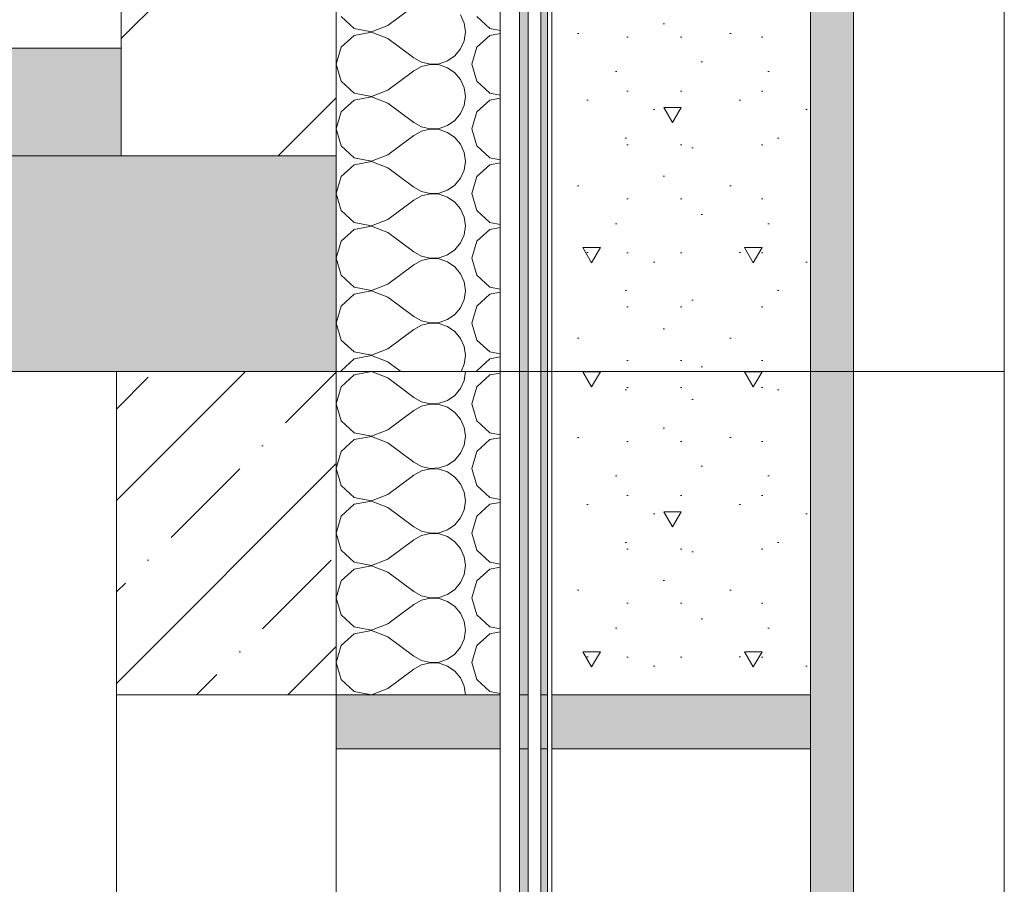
# Model space of a CAD drawing. Header units: millimetres. Extents: x -7244646 to -5701154, y 5723682 to 6071635.
# Tile 322 of 656: x -6357466 to -6356553, y 5752534 to 5753336. Entities that reach past the tile are written whole.
import ezdxf

# ---------------------------------------------------------------- set-up
doc = ezdxf.new("R2010")
doc.units = ezdxf.units.MM
doc.header["$MEASUREMENT"] = 0
doc.set_wipeout_variables(frame=1)
doc.linetypes.add('Wipeout_Contour', pattern=[1000, 0, -1000])
for name, color, linetype, lineweight in [('0_Ном._пера__1', 7, 'Continuous', 0), ('0_Ном._пера__120', 7, 'Continuous', 0), ('0_Ном._пера__141', 7, 'Continuous', 5), ('0_Ном._пера__2', 8, 'Continuous', 15), ('0_Ном._пера__21', 7, 'Continuous', 5)]:
    doc.layers.add(name, color=color, linetype=linetype, lineweight=lineweight)
doc.layers.add('0_Ном._пера__166', color=7, linetype='Continuous', lineweight=5, true_color=0x97cbff)
pattern_1 = [(45, (-7387333.12, 5739809.18), (-84.852814, 84.852814), []), (45, (-7387375.54, 5739851.61), (-84.852814, 84.852814), [90, -30, 0, -30])]

# ---------------------------------------------------------------- blocks, each defined once
blk = doc.blocks.new('*X218', base_point=(-7387333.12, 5739809.18))
at = {"layer": '0_Ном._пера__1', "color": 7, "linetype": 'Continuous', "lineweight": 0}
for p, q in [((-6357156.17, 5753006.01), (-6357168.27, 5752994.95)), ((-6357140.06, 5753009.06), (-6357156.17, 5753006.01)), ((-6357124.75, 5753003.18), (-6357140.06, 5753009.06)), ((-6357124.75, 5753003.18), (-6357100.75, 5752985.18)), ((-6357053.89, 5753000.98), (-6357052.75, 5753009.18)), ((-6357030.17, 5753006.01), (-6357042.27, 5752994.95)), ((-6357020.66, 5753007.81), (-6357030.17, 5753006.01)), ((-6357168.27, 5752994.95), (-6357172.75, 5752979.18)), ((-6357062.51, 5752987.03), (-6357057.23, 5752993.41)), ((-6357057.23, 5752993.41), (-6357053.89, 5753000.98)), ((-6357042.27, 5752994.95), (-6357046.75, 5752979.18)), ((-6357100.75, 5752985.18), (-6357093.51, 5752981.17)), ((-6357069.34, 5752982.35), (-6357062.51, 5752987.03)), ((-6357172.75, 5752979.18), (-6357168.27, 5752963.41)), ((-6357093.51, 5752977.19), (-6357100.75, 5752973.18)), ((-6357093.51, 5752981.17), (-6357085.45, 5752979.3)), ((-6357085.45, 5752979.06), (-6357093.51, 5752977.19)), ((-6357085.45, 5752979.3), (-6357077.18, 5752979.7)), ((-6357077.18, 5752978.66), (-6357085.45, 5752979.06)), ((-6357077.18, 5752979.7), (-6357069.34, 5752982.35)), ((-6357069.34, 5752976.01), (-6357077.18, 5752978.66)), ((-6357062.51, 5752971.33), (-6357069.34, 5752976.01)), ((-6357046.75, 5752979.18), (-6357042.27, 5752963.41)), ((-6357124.75, 5752955.18), (-6357100.75, 5752973.18)), ((-6357057.23, 5752964.95), (-6357062.51, 5752971.33)), ((-6357168.27, 5752963.41), (-6357156.17, 5752952.35)), ((-6357053.89, 5752957.38), (-6357057.23, 5752964.95)), ((-6357052.75, 5752949.18), (-6357053.89, 5752957.38)), ((-6357042.27, 5752963.41), (-6357030.17, 5752952.35)), ((-6357156.17, 5752952.35), (-6357140.06, 5752949.3)), ((-6357140.06, 5752949.06), (-6357156.17, 5752946.01)), ((-6357140.06, 5752949.3), (-6357124.75, 5752955.18)), ((-6357124.75, 5752943.18), (-6357140.06, 5752949.06)), ((-6357053.89, 5752940.98), (-6357052.75, 5752949.18)), ((-6357030.17, 5752952.35), (-6357020.66, 5752950.55)), ((-6357020.66, 5752947.81), (-6357030.17, 5752946.01)), ((-6357156.17, 5752946.01), (-6357168.27, 5752934.95)), ((-6357124.75, 5752943.18), (-6357100.75, 5752925.18)), ((-6357057.23, 5752933.41), (-6357053.89, 5752940.98)), ((-6357030.17, 5752946.01), (-6357042.27, 5752934.95)), ((-6357168.27, 5752934.95), (-6357172.75, 5752919.18)), ((-6357062.51, 5752927.03), (-6357057.23, 5752933.41)), ((-6357042.27, 5752934.95), (-6357046.75, 5752919.18)), ((-6357100.75, 5752925.18), (-6357093.51, 5752921.17)), ((-6357093.51, 5752921.17), (-6357085.45, 5752919.3)), ((-6357085.45, 5752919.3), (-6357077.18, 5752919.7)), ((-6357077.18, 5752919.7), (-6357069.34, 5752922.35)), ((-6357069.34, 5752922.35), (-6357062.51, 5752927.03)), ((-6357172.75, 5752919.18), (-6357168.27, 5752903.41)), ((-6357124.75, 5752895.18), (-6357100.75, 5752913.18)), ((-6357093.51, 5752917.19), (-6357100.75, 5752913.18)), ((-6357085.45, 5752919.06), (-6357093.51, 5752917.19)), ((-6357077.18, 5752918.66), (-6357085.45, 5752919.06)), ((-6357069.34, 5752916.01), (-6357077.18, 5752918.66)), ((-6357062.51, 5752911.33), (-6357069.34, 5752916.01)), ((-6357057.23, 5752904.95), (-6357062.51, 5752911.33)), ((-6357046.75, 5752919.18), (-6357042.27, 5752903.41)), ((-6357168.27, 5752903.41), (-6357156.17, 5752892.35)), ((-6357053.89, 5752897.38), (-6357057.23, 5752904.95)), ((-6357042.27, 5752903.41), (-6357030.17, 5752892.35)), ((-6357156.17, 5752892.35), (-6357140.06, 5752889.3)), ((-6357140.06, 5752889.3), (-6357124.75, 5752895.18)), ((-6357052.75, 5752889.18), (-6357053.89, 5752897.38)), ((-6357030.17, 5752892.35), (-6357020.66, 5752890.55)), ((-6357156.17, 5752886.01), (-6357168.27, 5752874.95)), ((-6357140.06, 5752889.06), (-6357156.17, 5752886.01)), ((-6357124.75, 5752883.18), (-6357140.06, 5752889.06)), ((-6357124.75, 5752883.18), (-6357100.75, 5752865.18)), ((-6357053.89, 5752880.98), (-6357052.75, 5752889.18)), ((-6357030.17, 5752886.01), (-6357042.27, 5752874.95)), ((-6357020.66, 5752887.81), (-6357030.17, 5752886.01)), ((-6357168.27, 5752874.95), (-6357172.75, 5752859.18)), ((-6357057.23, 5752873.41), (-6357053.89, 5752880.98)), ((-6357042.27, 5752874.95), (-6357046.75, 5752859.18)), ((-6357100.75, 5752865.18), (-6357093.51, 5752861.17)), ((-6357069.34, 5752862.35), (-6357062.51, 5752867.03)), ((-6357062.51, 5752867.03), (-6357057.23, 5752873.41)), ((-6357172.75, 5752859.18), (-6357168.27, 5752843.41)), ((-6357093.51, 5752857.19), (-6357100.75, 5752853.18)), ((-6357093.51, 5752861.17), (-6357085.45, 5752859.3)), ((-6357085.45, 5752859.06), (-6357093.51, 5752857.19)), ((-6357085.45, 5752859.3), (-6357077.18, 5752859.7)), ((-6357077.18, 5752858.66), (-6357085.45, 5752859.06)), ((-6357077.18, 5752859.7), (-6357069.34, 5752862.35)), ((-6357069.34, 5752856.01), (-6357077.18, 5752858.66)), ((-6357062.51, 5752851.33), (-6357069.34, 5752856.01)), ((-6357046.75, 5752859.18), (-6357042.27, 5752843.41)), ((-6357124.75, 5752835.18), (-6357100.75, 5752853.18)), ((-6357057.23, 5752844.95), (-6357062.51, 5752851.33)), ((-6357168.27, 5752843.41), (-6357156.17, 5752832.35)), ((-6357053.89, 5752837.38), (-6357057.23, 5752844.95)), ((-6357052.75, 5752829.18), (-6357053.89, 5752837.38)), ((-6357042.27, 5752843.41), (-6357030.17, 5752832.35)), ((-6357156.17, 5752832.35), (-6357140.06, 5752829.3)), ((-6357140.06, 5752829.06), (-6357156.17, 5752826.01)), ((-6357140.06, 5752829.3), (-6357124.75, 5752835.18)), ((-6357124.75, 5752823.18), (-6357140.06, 5752829.06)), ((-6357053.89, 5752820.98), (-6357052.75, 5752829.18)), ((-6357030.17, 5752832.35), (-6357020.66, 5752830.55)), ((-6357156.17, 5752826.01), (-6357168.27, 5752814.95)), ((-6357124.75, 5752823.18), (-6357100.75, 5752805.18)), ((-6357057.23, 5752813.41), (-6357053.89, 5752820.98)), ((-6357030.17, 5752826.01), (-6357042.27, 5752814.95)), ((-6357020.66, 5752827.81), (-6357030.17, 5752826.01)), ((-6357168.27, 5752814.95), (-6357172.75, 5752799.18)), ((-6357062.51, 5752807.03), (-6357057.23, 5752813.41)), ((-6357042.27, 5752814.95), (-6357046.75, 5752799.18)), ((-6357100.75, 5752805.18), (-6357093.51, 5752801.17)), ((-6357093.51, 5752801.17), (-6357085.45, 5752799.3)), ((-6357077.18, 5752799.7), (-6357069.34, 5752802.35)), ((-6357069.34, 5752802.35), (-6357062.51, 5752807.03)), ((-6357172.75, 5752799.18), (-6357168.27, 5752783.41)), ((-6357124.75, 5752775.18), (-6357100.75, 5752793.18)), ((-6357093.51, 5752797.19), (-6357100.75, 5752793.18)), ((-6357085.45, 5752799.06), (-6357093.51, 5752797.19)), ((-6357085.45, 5752799.3), (-6357077.18, 5752799.7)), ((-6357077.18, 5752798.66), (-6357085.45, 5752799.06)), ((-6357069.34, 5752796.01), (-6357077.18, 5752798.66)), ((-6357062.51, 5752791.33), (-6357069.34, 5752796.01)), ((-6357046.75, 5752799.18), (-6357042.27, 5752783.41)), ((-6357168.27, 5752783.41), (-6357156.17, 5752772.35)), ((-6357057.23, 5752784.95), (-6357062.51, 5752791.33)), ((-6357053.89, 5752777.38), (-6357057.23, 5752784.95)), ((-6357042.27, 5752783.41), (-6357030.17, 5752772.35)), ((-6357140.06, 5752769.3), (-6357124.75, 5752775.18)), ((-6357052.75, 5752769.18), (-6357053.89, 5752777.38)), ((-6357156.17, 5752766.01), (-6357168.27, 5752754.95)), ((-6357156.17, 5752772.35), (-6357140.06, 5752769.3)), ((-6357140.06, 5752769.06), (-6357156.17, 5752766.01)), ((-6357124.75, 5752763.18), (-6357140.06, 5752769.06)), ((-6357053.89, 5752760.98), (-6357052.75, 5752769.18)), ((-6357030.17, 5752766.01), (-6357042.27, 5752754.95)), ((-6357030.17, 5752772.35), (-6357020.66, 5752770.55)), ((-6357020.66, 5752767.81), (-6357030.17, 5752766.01)), ((-6357124.75, 5752763.18), (-6357100.75, 5752745.18)), ((-6357057.23, 5752753.41), (-6357053.89, 5752760.98)), ((-6357168.27, 5752754.95), (-6357172.75, 5752739.18)), ((-6357069.34, 5752742.35), (-6357062.51, 5752747.03)), ((-6357062.51, 5752747.03), (-6357057.23, 5752753.41)), ((-6357042.27, 5752754.95), (-6357046.75, 5752739.18)), ((-6357172.75, 5752739.18), (-6357168.27, 5752723.41)), ((-6357100.75, 5752745.18), (-6357093.51, 5752741.17)), ((-6357093.51, 5752737.19), (-6357100.75, 5752733.18)), ((-6357093.51, 5752741.17), (-6357085.45, 5752739.3)), ((-6357085.45, 5752739.06), (-6357093.51, 5752737.19)), ((-6357085.45, 5752739.3), (-6357077.18, 5752739.7)), ((-6357077.18, 5752738.66), (-6357085.45, 5752739.06)), ((-6357077.18, 5752739.7), (-6357069.34, 5752742.35)), ((-6357069.34, 5752736.01), (-6357077.18, 5752738.66)), ((-6357046.75, 5752739.18), (-6357042.27, 5752723.41)), ((-6357124.75, 5752715.18), (-6357100.75, 5752733.18)), ((-6357062.51, 5752731.33), (-6357069.34, 5752736.01)), ((-6357057.23, 5752724.95), (-6357062.51, 5752731.33)), ((-6357168.27, 5752723.41), (-6357156.17, 5752712.35)), ((-6357053.89, 5752717.38), (-6357057.23, 5752724.95)), ((-6357042.27, 5752723.41), (-6357030.17, 5752712.35)), ((-6357156.17, 5752712.35), (-6357140.06, 5752709.3)), ((-6357140.06, 5752709.3), (-6357124.75, 5752715.18)), ((-6357052.75, 5752709.18), (-6357053.89, 5752717.38)), ((-6357030.17, 5752712.35), (-6357020.66, 5752710.55))]:
    blk.add_line(p, q, dxfattribs=at)
blk = doc.blocks.new('Штриховка_37_3', base_point=(-7387333.12, 5739809.18))
at = {"color": 254, "linetype": 'Wipeout_Contour', "lineweight": 0, "ltscale": 34294738.32020616}
blk.add_wipeout([(-6357172.75, 5753009.18), (-6357172.75, 5752709.18), (-6357020.66, 5752709.18), (-6357020.66, 5753009.18)], dxfattribs=at)
at = {"layer": '0_Ном._пера__1', "color": 7, "linetype": 'Continuous', "lineweight": 0, "flags": 128}
blk.add_lwpolyline([(-6357172.75, 5753009.18), (-6357172.75, 5752709.18), (-6357020.66, 5752709.18), (-6357020.66, 5753009.18)], close=True, dxfattribs=at)
at = {"layer": '0_Ном._пера__1', "color": 7, "linetype": 'Continuous', "lineweight": 0}
blk.add_blockref('*X218', (-7387333.12, 5739809.18), dxfattribs=at)
blk = doc.blocks.new('*X228', base_point=(-7387333.12, 5739809.18))
at = {"layer": '0_Ном._пера__1', "color": 7, "linetype": 'Continuous', "lineweight": 0}
for p, q in [((-6357124.75, 5753330.18), (-6357100.75, 5753348.18)), ((-6357053.89, 5753332.38), (-6357057.23, 5753339.95)), ((-6357168.27, 5753338.41), (-6357156.17, 5753327.35)), ((-6357052.75, 5753324.18), (-6357053.89, 5753332.38)), ((-6357042.27, 5753338.41), (-6357030.17, 5753327.35)), ((-6357156.17, 5753327.35), (-6357140.06, 5753324.3)), ((-6357140.06, 5753324.06), (-6357156.17, 5753321.01)), ((-6357140.06, 5753324.3), (-6357124.75, 5753330.18)), ((-6357124.75, 5753318.18), (-6357140.06, 5753324.06)), ((-6357053.89, 5753315.98), (-6357052.75, 5753324.18)), ((-6357030.17, 5753327.35), (-6357020.66, 5753325.55)), ((-6357020.66, 5753322.81), (-6357030.17, 5753321.01)), ((-6357156.17, 5753321.01), (-6357168.27, 5753309.95)), ((-6357124.75, 5753318.18), (-6357100.75, 5753300.18)), ((-6357057.23, 5753308.41), (-6357053.89, 5753315.98)), ((-6357030.17, 5753321.01), (-6357042.27, 5753309.95)), ((-6357168.27, 5753309.95), (-6357172.75, 5753294.18)), ((-6357062.51, 5753302.03), (-6357057.23, 5753308.41)), ((-6357042.27, 5753309.95), (-6357046.75, 5753294.18)), ((-6357100.75, 5753300.18), (-6357093.51, 5753296.17)), ((-6357093.51, 5753296.17), (-6357085.45, 5753294.3)), ((-6357085.45, 5753294.3), (-6357077.18, 5753294.7)), ((-6357077.18, 5753294.7), (-6357069.34, 5753297.35)), ((-6357069.34, 5753297.35), (-6357062.51, 5753302.03)), ((-6357172.75, 5753294.18), (-6357168.27, 5753278.41)), ((-6357124.75, 5753270.18), (-6357100.75, 5753288.18)), ((-6357093.51, 5753292.19), (-6357100.75, 5753288.18)), ((-6357085.45, 5753294.06), (-6357093.51, 5753292.19)), ((-6357077.18, 5753293.66), (-6357085.45, 5753294.06)), ((-6357069.34, 5753291.01), (-6357077.18, 5753293.66)), ((-6357062.51, 5753286.33), (-6357069.34, 5753291.01)), ((-6357057.23, 5753279.95), (-6357062.51, 5753286.33)), ((-6357046.75, 5753294.18), (-6357042.27, 5753278.41)), ((-6357168.27, 5753278.41), (-6357156.17, 5753267.35)), ((-6357053.89, 5753272.38), (-6357057.23, 5753279.95)), ((-6357042.27, 5753278.41), (-6357030.17, 5753267.35)), ((-6357156.17, 5753267.35), (-6357140.06, 5753264.3)), ((-6357140.06, 5753264.3), (-6357124.75, 5753270.18)), ((-6357052.75, 5753264.18), (-6357053.89, 5753272.38)), ((-6357030.17, 5753267.35), (-6357020.66, 5753265.55)), ((-6357156.17, 5753261.01), (-6357168.27, 5753249.95)), ((-6357140.06, 5753264.06), (-6357156.17, 5753261.01)), ((-6357124.75, 5753258.18), (-6357140.06, 5753264.06)), ((-6357124.75, 5753258.18), (-6357100.75, 5753240.18)), ((-6357053.89, 5753255.98), (-6357052.75, 5753264.18)), ((-6357030.17, 5753261.01), (-6357042.27, 5753249.95)), ((-6357020.66, 5753262.81), (-6357030.17, 5753261.01)), ((-6357168.27, 5753249.95), (-6357172.75, 5753234.18)), ((-6357057.23, 5753248.41), (-6357053.89, 5753255.98)), ((-6357042.27, 5753249.95), (-6357046.75, 5753234.18)), ((-6357100.75, 5753240.18), (-6357093.51, 5753236.17)), ((-6357069.34, 5753237.35), (-6357062.51, 5753242.03)), ((-6357062.51, 5753242.03), (-6357057.23, 5753248.41)), ((-6357172.75, 5753234.18), (-6357168.27, 5753218.41)), ((-6357093.51, 5753232.19), (-6357100.75, 5753228.18)), ((-6357093.51, 5753236.17), (-6357085.45, 5753234.3)), ((-6357085.45, 5753234.06), (-6357093.51, 5753232.19)), ((-6357085.45, 5753234.3), (-6357077.18, 5753234.7)), ((-6357077.18, 5753233.66), (-6357085.45, 5753234.06)), ((-6357077.18, 5753234.7), (-6357069.34, 5753237.35)), ((-6357069.34, 5753231.01), (-6357077.18, 5753233.66)), ((-6357062.51, 5753226.33), (-6357069.34, 5753231.01)), ((-6357046.75, 5753234.18), (-6357042.27, 5753218.41)), ((-6357124.75, 5753210.18), (-6357100.75, 5753228.18)), ((-6357057.23, 5753219.95), (-6357062.51, 5753226.33)), ((-6357168.27, 5753218.41), (-6357156.17, 5753207.35)), ((-6357053.89, 5753212.38), (-6357057.23, 5753219.95)), ((-6357052.75, 5753204.18), (-6357053.89, 5753212.38)), ((-6357042.27, 5753218.41), (-6357030.17, 5753207.35)), ((-6357156.17, 5753207.35), (-6357140.06, 5753204.3)), ((-6357140.06, 5753204.06), (-6357156.17, 5753201.01)), ((-6357140.06, 5753204.3), (-6357124.75, 5753210.18)), ((-6357124.75, 5753198.18), (-6357140.06, 5753204.06)), ((-6357053.89, 5753195.98), (-6357052.75, 5753204.18)), ((-6357030.17, 5753207.35), (-6357020.66, 5753205.55)), ((-6357156.17, 5753201.01), (-6357168.27, 5753189.95)), ((-6357124.75, 5753198.18), (-6357100.75, 5753180.18)), ((-6357057.23, 5753188.41), (-6357053.89, 5753195.98)), ((-6357030.17, 5753201.01), (-6357042.27, 5753189.95)), ((-6357020.66, 5753202.81), (-6357030.17, 5753201.01)), ((-6357168.27, 5753189.95), (-6357172.75, 5753174.18)), ((-6357062.51, 5753182.03), (-6357057.23, 5753188.41)), ((-6357042.27, 5753189.95), (-6357046.75, 5753174.18)), ((-6357100.75, 5753180.18), (-6357093.51, 5753176.17)), ((-6357093.51, 5753176.17), (-6357085.45, 5753174.3)), ((-6357077.18, 5753174.7), (-6357069.34, 5753177.35)), ((-6357069.34, 5753177.35), (-6357062.51, 5753182.03)), ((-6357172.75, 5753174.18), (-6357168.27, 5753158.41)), ((-6357124.75, 5753150.18), (-6357100.75, 5753168.18)), ((-6357093.51, 5753172.19), (-6357100.75, 5753168.18)), ((-6357085.45, 5753174.06), (-6357093.51, 5753172.19)), ((-6357085.45, 5753174.3), (-6357077.18, 5753174.7)), ((-6357077.18, 5753173.66), (-6357085.45, 5753174.06)), ((-6357069.34, 5753171.01), (-6357077.18, 5753173.66)), ((-6357062.51, 5753166.33), (-6357069.34, 5753171.01)), ((-6357057.23, 5753159.95), (-6357062.51, 5753166.33)), ((-6357046.75, 5753174.18), (-6357042.27, 5753158.41)), ((-6357168.27, 5753158.41), (-6357156.17, 5753147.35)), ((-6357053.89, 5753152.38), (-6357057.23, 5753159.95)), ((-6357042.27, 5753158.41), (-6357030.17, 5753147.35)), ((-6357140.06, 5753144.3), (-6357124.75, 5753150.18)), ((-6357052.75, 5753144.18), (-6357053.89, 5753152.38)), ((-6357156.17, 5753141.01), (-6357168.27, 5753129.95)), ((-6357156.17, 5753147.35), (-6357140.06, 5753144.3)), ((-6357140.06, 5753144.06), (-6357156.17, 5753141.01)), ((-6357124.75, 5753138.18), (-6357140.06, 5753144.06)), ((-6357053.89, 5753135.98), (-6357052.75, 5753144.18)), ((-6357030.17, 5753141.01), (-6357042.27, 5753129.95)), ((-6357030.17, 5753147.35), (-6357020.66, 5753145.55)), ((-6357020.66, 5753142.81), (-6357030.17, 5753141.01)), ((-6357168.27, 5753129.95), (-6357172.75, 5753114.18)), ((-6357124.75, 5753138.18), (-6357100.75, 5753120.18)), ((-6357057.23, 5753128.41), (-6357053.89, 5753135.98)), ((-6357042.27, 5753129.95), (-6357046.75, 5753114.18)), ((-6357069.34, 5753117.35), (-6357062.51, 5753122.03)), ((-6357062.51, 5753122.03), (-6357057.23, 5753128.41)), ((-6357172.75, 5753114.18), (-6357168.27, 5753098.41)), ((-6357100.75, 5753120.18), (-6357093.51, 5753116.17)), ((-6357093.51, 5753112.19), (-6357100.75, 5753108.18)), ((-6357093.51, 5753116.17), (-6357085.45, 5753114.3)), ((-6357085.45, 5753114.06), (-6357093.51, 5753112.19)), ((-6357085.45, 5753114.3), (-6357077.18, 5753114.7)), ((-6357077.18, 5753113.66), (-6357085.45, 5753114.06)), ((-6357077.18, 5753114.7), (-6357069.34, 5753117.35)), ((-6357069.34, 5753111.01), (-6357077.18, 5753113.66)), ((-6357046.75, 5753114.18), (-6357042.27, 5753098.41)), ((-6357124.75, 5753090.18), (-6357100.75, 5753108.18)), ((-6357062.51, 5753106.33), (-6357069.34, 5753111.01)), ((-6357057.23, 5753099.95), (-6357062.51, 5753106.33)), ((-6357168.27, 5753098.41), (-6357156.17, 5753087.35)), ((-6357053.89, 5753092.38), (-6357057.23, 5753099.95)), ((-6357042.27, 5753098.41), (-6357030.17, 5753087.35)), ((-6357156.17, 5753087.35), (-6357140.06, 5753084.3)), ((-6357140.06, 5753084.3), (-6357124.75, 5753090.18)), ((-6357052.75, 5753084.18), (-6357053.89, 5753092.38)), ((-6357053.89, 5753075.98), (-6357052.75, 5753084.18)), ((-6357030.17, 5753087.35), (-6357020.66, 5753085.55)), ((-6357156.17, 5753081.01), (-6357168.27, 5753069.95)), ((-6357140.06, 5753084.06), (-6357156.17, 5753081.01)), ((-6357124.75, 5753078.18), (-6357140.06, 5753084.06)), ((-6357124.75, 5753078.18), (-6357100.75, 5753060.18)), ((-6357057.23, 5753068.41), (-6357053.89, 5753075.98)), ((-6357030.17, 5753081.01), (-6357042.27, 5753069.95)), ((-6357020.66, 5753082.81), (-6357030.17, 5753081.01)), ((-6357168.27, 5753069.95), (-6357172.75, 5753054.18)), ((-6357062.51, 5753062.03), (-6357057.23, 5753068.41)), ((-6357042.27, 5753069.95), (-6357046.75, 5753054.18)), ((-6357100.75, 5753060.18), (-6357093.51, 5753056.17)), ((-6357077.18, 5753054.7), (-6357069.34, 5753057.35)), ((-6357069.34, 5753057.35), (-6357062.51, 5753062.03)), ((-6357172.75, 5753054.18), (-6357168.27, 5753038.41)), ((-6357124.75, 5753030.18), (-6357100.75, 5753048.18)), ((-6357093.51, 5753052.19), (-6357100.75, 5753048.18)), ((-6357093.51, 5753056.17), (-6357085.45, 5753054.3)), ((-6357085.45, 5753054.06), (-6357093.51, 5753052.19)), ((-6357085.45, 5753054.3), (-6357077.18, 5753054.7)), ((-6357077.18, 5753053.66), (-6357085.45, 5753054.06)), ((-6357069.34, 5753051.01), (-6357077.18, 5753053.66)), ((-6357062.51, 5753046.33), (-6357069.34, 5753051.01)), ((-6357046.75, 5753054.18), (-6357042.27, 5753038.41)), ((-6357168.27, 5753038.41), (-6357156.17, 5753027.35)), ((-6357057.23, 5753039.95), (-6357062.51, 5753046.33)), ((-6357053.89, 5753032.38), (-6357057.23, 5753039.95)), ((-6357042.27, 5753038.41), (-6357030.17, 5753027.35)), ((-6357140.06, 5753024.3), (-6357124.75, 5753030.18)), ((-6357052.75, 5753024.18), (-6357053.89, 5753032.38)), ((-6357156.17, 5753021.01), (-6357168.27, 5753009.95)), ((-6357156.17, 5753027.35), (-6357140.06, 5753024.3)), ((-6357140.06, 5753024.06), (-6357156.17, 5753021.01)), ((-6357124.75, 5753018.18), (-6357140.06, 5753024.06)), ((-6357053.89, 5753015.98), (-6357052.75, 5753024.18)), ((-6357030.17, 5753021.01), (-6357042.27, 5753009.95)), ((-6357030.17, 5753027.35), (-6357020.66, 5753025.55)), ((-6357020.66, 5753022.81), (-6357030.17, 5753021.01)), ((-6357124.75, 5753018.18), (-6357112.75, 5753009.18)), ((-6357056.89, 5753009.18), (-6357053.89, 5753015.98)), ((-6357168.27, 5753009.95), (-6357168.49, 5753009.18)), ((-6357042.27, 5753009.95), (-6357042.49, 5753009.18))]:
    blk.add_line(p, q, dxfattribs=at)
blk = doc.blocks.new('Штриховка_42_3', base_point=(-7387333.12, 5739809.18))
at = {"color": 254, "linetype": 'Wipeout_Contour', "lineweight": 0, "ltscale": 34296321.92391455}
blk.add_wipeout([(-6357172.75, 5753889.18), (-6357172.75, 5753009.18), (-6357020.66, 5753009.18), (-6357020.66, 5753889.18)], dxfattribs=at)
at = {"layer": '0_Ном._пера__1', "color": 7, "linetype": 'Continuous', "lineweight": 0, "flags": 128}
blk.add_lwpolyline([(-6357172.75, 5753889.18), (-6357172.75, 5753009.18), (-6357020.66, 5753009.18), (-6357020.66, 5753889.18)], close=True, dxfattribs=at)
at = {"layer": '0_Ном._пера__1', "color": 7, "linetype": 'Continuous', "lineweight": 0}
blk.add_blockref('*X228', (-7387333.12, 5739809.18), dxfattribs=at)

msp = doc.modelspace()

# ---------------------------------------------------------------- hatches: boundary and pattern name
at = {"layer": '0_Ном._пера__1', "linetype": 'Continuous', "lineweight": 0, "true_color": 0x000000}
for points in [[(-6365512.512, 5753209.18), (-6357372.32, 5753209.18), (-6357372.32, 5753309.18), (-6365512.512, 5753309.18)], [(-6356976.657, 5749859.18), (-6356976.657, 5753009.18), (-6356982.657, 5753009.18), (-6356982.657, 5749859.18)], [(-6357172.753, 5752709.18), (-6357172.753, 5752659.18), (-6356972.657, 5752659.18), (-6356972.657, 5752709.18)], [(-6356972.657, 5752709.18), (-6356972.657, 5752659.18), (-6356732.657, 5752659.18), (-6356732.657, 5752709.18)]]:
    msp.add_hatch(color=18, dxfattribs=at).paths.add_polyline_path(points)

# ---------------------------------------------------------------- linework, layer by layer
at = {"layer": '0_Ном._пера__1', "color": 7, "linetype": 'Continuous', "lineweight": 0, "flags": 128}
for points in [[(-6356976.657, 5749859.18), (-6356976.657, 5753009.18), (-6356982.657, 5753009.18), (-6356982.657, 5749859.18)], [(-6357172.753, 5752709.18), (-6357172.753, 5752659.18), (-6356972.657, 5752659.18), (-6356972.657, 5752709.18)], [(-6356972.657, 5752709.18), (-6356972.657, 5752659.18), (-6356732.657, 5752659.18), (-6356732.657, 5752709.18)]]:
    msp.add_lwpolyline(points, close=True, dxfattribs=at)
at = {"layer": '0_Ном._пера__120', "color": 7, "linetype": 'Continuous', "lineweight": 0, "flags": 128}
msp.add_lwpolyline([(-6365512.512, 5753209.18), (-6357372.32, 5753209.18), (-6357372.32, 5753309.18), (-6365512.512, 5753309.18)], close=True, dxfattribs=at)

# ---------------------------------------------------------------- next in the draw order: wipeouts: each hides what was drawn before it
at = {"color": 254, "linetype": 'Wipeout_Contour', "lineweight": 0, "ltscale": 34290661.98301581}
msp.add_wipeout([(-6357020.657, 5749859.18), (-6357020.657, 5753009.18), (-6357002.657, 5753009.18), (-6357002.657, 5749859.18)], dxfattribs=at)
at = {"color": 254, "linetype": 'Wipeout_Contour', "lineweight": 0, "ltscale": 34290552.23495301}
msp.add_wipeout([(-6356972.657, 5749859.18), (-6356972.657, 5753009.18), (-6356976.657, 5753009.18), (-6356976.657, 5749859.18)], dxfattribs=at)

# ---------------------------------------------------------------- next in the draw order: hatches: boundary and pattern name
at = {"layer": '0_Ном._пера__1', "linetype": 'Continuous', "lineweight": 0, "true_color": 0x000000}
msp.add_hatch(color=18, dxfattribs=at).paths.add_polyline_path([(-6356994.657, 5749859.18), (-6356994.657, 5753009.18), (-6357002.657, 5753009.18), (-6357002.657, 5749859.18)])

# ---------------------------------------------------------------- next in the draw order: linework, layer by layer
at = {"layer": '0_Ном._пера__1', "color": 7, "linetype": 'Continuous', "lineweight": 0, "flags": 128}
for points in [[(-6357020.657, 5749859.18), (-6357020.657, 5753009.18), (-6357002.657, 5753009.18), (-6357002.657, 5749859.18)], [(-6356994.657, 5749859.18), (-6356994.657, 5753009.18), (-6357002.657, 5753009.18), (-6357002.657, 5749859.18)], [(-6356972.657, 5749859.18), (-6356972.657, 5753009.18), (-6356976.657, 5753009.18), (-6356976.657, 5749859.18)]]:
    msp.add_lwpolyline(points, close=True, dxfattribs=at)

# ---------------------------------------------------------------- next in the draw order: block references
at = {"layer": '0_Ном._пера__1', "color": 7, "linetype": 'Continuous', "lineweight": 0}
msp.add_blockref('Штриховка_37_3', (-7387333.115, 5739809.18), dxfattribs=at)

# ---------------------------------------------------------------- next in the draw order: wipeouts: each hides what was drawn before it
at = {"color": 254, "linetype": 'Wipeout_Contour', "lineweight": 0, "ltscale": 34290593.76098581}
msp.add_wipeout([(-6356994.657, 5749859.18), (-6356994.657, 5753009.18), (-6356982.657, 5753009.18), (-6356982.657, 5749859.18)], dxfattribs=at)
at = {"color": 254, "linetype": 'Wipeout_Contour', "lineweight": 0, "ltscale": 34290968.42851195}
msp.add_wipeout([(-6356972.657, 5750789.18), (-6356972.657, 5752659.18), (-6356732.657, 5752659.18), (-6356732.657, 5750789.18)], dxfattribs=at)

# ---------------------------------------------------------------- next in the draw order: hatches: boundary and pattern name
at = {"layer": '0_Ном._пера__166', "linetype": 'Continuous', "lineweight": 0, "true_color": 0x0f1419}
msp.add_hatch(color=168, dxfattribs=at).paths.add_polyline_path([(-6356732.657, 5749859.18), (-6356732.657, 5753009.18), (-6356692.657, 5753009.18), (-6356692.657, 5749859.18)])

# ---------------------------------------------------------------- next in the draw order: linework, layer by layer
at = {"layer": '0_Ном._пера__1', "color": 7, "linetype": 'Continuous', "lineweight": 0, "flags": 128}
for points in [[(-6356994.657, 5749859.18), (-6356994.657, 5753009.18), (-6356982.657, 5753009.18), (-6356982.657, 5749859.18)], [(-6356732.657, 5749859.18), (-6356732.657, 5753009.18), (-6356692.657, 5753009.18), (-6356692.657, 5749859.18)], [(-6356972.657, 5750789.18), (-6356972.657, 5752659.18), (-6356732.657, 5752659.18), (-6356732.657, 5750789.18)]]:
    msp.add_lwpolyline(points, close=True, dxfattribs=at)

# ---------------------------------------------------------------- next in the draw order: wipeouts: each hides what was drawn before it
at = {"color": 254, "linetype": 'Wipeout_Contour', "lineweight": 0, "ltscale": 34299116.64372167}
msp.add_wipeout([(-6357020.657, 5753009.18), (-6357020.657, 5756159.18), (-6357002.657, 5756159.18), (-6357002.657, 5753009.18)], dxfattribs=at)
at = {"color": 254, "linetype": 'Wipeout_Contour', "lineweight": 0, "ltscale": 34292287.31883387}
msp.add_wipeout([(-6357376.622, 5752709.18), (-6357376.622, 5750789.18), (-6357172.753, 5750789.18), (-6357172.753, 5752709.18)], dxfattribs=at)

# ---------------------------------------------------------------- next in the draw order: hatches: boundary and pattern name
at = {"layer": '0_Ном._пера__1', "linetype": 'Continuous', "lineweight": 0, "true_color": 0x000000}
msp.add_hatch(color=18, dxfattribs=at).paths.add_polyline_path([(-6356994.657, 5753009.18), (-6356994.657, 5756159.18), (-6357002.657, 5756159.18), (-6357002.657, 5753009.18)])

# ---------------------------------------------------------------- next in the draw order: linework, layer by layer
at = {"layer": '0_Ном._пера__1', "color": 7, "linetype": 'Continuous', "lineweight": 0, "flags": 128}
for points in [[(-6357020.657, 5753009.18), (-6357020.657, 5756159.18), (-6357002.657, 5756159.18), (-6357002.657, 5753009.18)], [(-6356994.657, 5753009.18), (-6356994.657, 5756159.18), (-6357002.657, 5756159.18), (-6357002.657, 5753009.18)], [(-6357376.622, 5752709.18), (-6357376.622, 5750789.18), (-6357172.753, 5750789.18), (-6357172.753, 5752709.18)]]:
    msp.add_lwpolyline(points, close=True, dxfattribs=at)

# ---------------------------------------------------------------- next in the draw order: wipeouts: each hides what was drawn before it
at = {"color": 254, "linetype": 'Wipeout_Contour', "lineweight": 0, "ltscale": 34294014.51454632}
msp.add_wipeout([(-6356732.657, 5752709.18), (-6356972.657, 5752709.18), (-6356972.657, 5753009.18), (-6356732.657, 5753009.18)], dxfattribs=at)
at = {"color": 254, "linetype": 'Wipeout_Contour', "lineweight": 0, "ltscale": 34289508.15638065}
msp.add_wipeout([(-6356692.657, 5749859.18), (-6356692.657, 5753009.18), (-6356552.657, 5753009.18), (-6356552.657, 5749859.18)], dxfattribs=at)

# ---------------------------------------------------------------- next in the draw order: hatches: boundary and pattern name
at = {"layer": '0_Ном._пера__1', "linetype": 'Continuous', "lineweight": 0, "true_color": 0x000000}
msp.add_hatch(color=18, dxfattribs=at).paths.add_polyline_path([(-6356976.657, 5753009.18), (-6356976.657, 5756159.18), (-6356982.657, 5756159.18), (-6356982.657, 5753009.18)])
at = {"layer": '0_Ном._пера__166', "linetype": 'Continuous', "lineweight": 0, "true_color": 0x0f1419}
msp.add_hatch(color=168, dxfattribs=at).paths.add_polyline_path([(-6356732.657, 5753009.18), (-6356732.657, 5756159.18), (-6356692.657, 5756159.18), (-6356692.657, 5753009.18)])
at = {"layer": '0_Ном._пера__2', "linetype": 'Continuous', "lineweight": 15}
h = msp.add_hatch(dxfattribs=at)
h.set_pattern_fill('01_ЦП_СТЯЖКА_1_20_0003', color=8, style=0, pattern_type=2)
h.set_pattern_definition([(180, (-6356852.66, 5752619.18), (0, 259.8), [16.25, -133.75]), (180, (-6356927.66, 5752489.28), (0, 259.81), [16.25, -133.75]), (240, (-6356852.66, 5752619.18), (-225, 129.9), [16.25, -133.75]), (240, (-6357002.66, 5752619.18), (-225, 129.9), [16.25, -133.75]), (300, (-6356868.9, 5752619.18), (225, 129.9), [16.25, -133.75]), (300, (-6357018.9, 5752619.18), (225, 129.9), [16.25, -133.75]), (180, (-6356852.657, 5752594.18), (0, 50), [0, -50, 0, -75]), (225, (-6356877.657, 5752594.18), (-35.3553, 35.3553), [0, -37.5, 0, -62.5])])
h.paths.add_polyline_path([(-6356732.657, 5752709.18), (-6356972.657, 5752709.18), (-6356972.657, 5753009.18), (-6356732.657, 5753009.18)])

# ---------------------------------------------------------------- next in the draw order: linework, layer by layer
at = {"layer": '0_Ном._пера__1', "color": 7, "linetype": 'Continuous', "lineweight": 0, "flags": 128}
for points in [[(-6356976.657, 5753009.18), (-6356976.657, 5756159.18), (-6356982.657, 5756159.18), (-6356982.657, 5753009.18)], [(-6356732.657, 5753009.18), (-6356732.657, 5756159.18), (-6356692.657, 5756159.18), (-6356692.657, 5753009.18)], [(-6356732.657, 5752709.18), (-6356972.657, 5752709.18), (-6356972.657, 5753009.18), (-6356732.657, 5753009.18)], [(-6356692.657, 5749859.18), (-6356692.657, 5753009.18), (-6356552.657, 5753009.18), (-6356552.657, 5749859.18)]]:
    msp.add_lwpolyline(points, close=True, dxfattribs=at)

# ---------------------------------------------------------------- next in the draw order: block references
at = {"layer": '0_Ном._пера__1', "color": 7, "linetype": 'Continuous', "lineweight": 0}
msp.add_blockref('Штриховка_42_3', (-7387333.115, 5739809.18), dxfattribs=at)

# ---------------------------------------------------------------- next in the draw order: hatches: boundary and pattern name
at = {"layer": '0_Ном._пера__1', "linetype": 'Continuous', "lineweight": 0}
h = msp.add_hatch(dxfattribs=at)
h.set_pattern_fill('БЛОКИ_БЕТОННЫЕ_ЭФФЕКТИВН_7A', style=0, pattern_type=2)
h.set_pattern_definition([(45, (-7387333.12, 5739809.18), (-127.279217, 127.279217), [])])
h.paths.add_polyline_path([(-6357172.753, 5753209.18), (-6357172.753, 5753909.18), (-6357372.32, 5753909.18), (-6357372.32, 5753209.18)])
h = msp.add_hatch(dxfattribs=at)
h.set_pattern_fill('ЖЕЛЕЗОБЕТОН__PROJECT__0003', style=0, pattern_type=2)
h.set_pattern_definition(pattern_1)
h.paths.add_polyline_path([(-6374834.353, 5753009.18), (-6357172.753, 5753009.18), (-6357172.753, 5753209.18), (-6374834.353, 5753209.18)])
h = msp.add_hatch(dxfattribs=at)
h.set_pattern_fill('ЖЕЛЕЗОБЕТОН__PROJECT__0003', style=0, pattern_type=2)
h.set_pattern_definition(pattern_1)
h.paths.add_polyline_path([(-6357376.622, 5753009.18), (-6357172.753, 5753009.18), (-6357172.753, 5752709.18), (-6357376.622, 5752709.18)])

# ---------------------------------------------------------------- next in the draw order: linework, layer by layer
at = {"layer": '0_Ном._пера__141', "color": 7, "linetype": 'Continuous', "lineweight": 5, "flags": 128}
msp.add_lwpolyline([(-6357172.753, 5753209.18), (-6357172.753, 5753909.18), (-6357372.32, 5753909.18), (-6357372.32, 5753209.18)], close=True, dxfattribs=at)
at = {"layer": '0_Ном._пера__21', "color": 7, "linetype": 'Continuous', "lineweight": 5, "flags": 128}
for points in [[(-6374834.353, 5753009.18), (-6357172.753, 5753009.18), (-6357172.753, 5753209.18), (-6374834.353, 5753209.18)], [(-6357376.622, 5753009.18), (-6357172.753, 5753009.18), (-6357172.753, 5752709.18), (-6357376.622, 5752709.18)]]:
    msp.add_lwpolyline(points, close=True, dxfattribs=at)

# ---------------------------------------------------------------- next in the draw order: wipeouts: each hides what was drawn before it
at = {"color": 254, "linetype": 'Wipeout_Contour', "lineweight": 0, "ltscale": 34299048.43850829}
msp.add_wipeout([(-6356994.657, 5753009.18), (-6356994.657, 5756159.18), (-6356982.657, 5756159.18), (-6356982.657, 5753009.18)], dxfattribs=at)
at = {"color": 254, "linetype": 'Wipeout_Contour', "lineweight": 0, "ltscale": 34299006.92271163}
msp.add_wipeout([(-6356972.657, 5753009.18), (-6356972.657, 5756159.18), (-6356976.657, 5756159.18), (-6356976.657, 5753009.18)], dxfattribs=at)
at = {"color": 254, "linetype": 'Wipeout_Contour', "lineweight": 0, "ltscale": 34297963.10151224}
msp.add_wipeout([(-6356692.657, 5753009.18), (-6356692.657, 5756159.18), (-6356552.657, 5756159.18), (-6356552.657, 5753009.18)], dxfattribs=at)

# ---------------------------------------------------------------- next in the draw order: linework, layer by layer
at = {"layer": '0_Ном._пера__1', "color": 7, "linetype": 'Continuous', "lineweight": 0, "flags": 128}
for points in [[(-6356994.657, 5753009.18), (-6356994.657, 5756159.18), (-6356982.657, 5756159.18), (-6356982.657, 5753009.18)], [(-6356972.657, 5753009.18), (-6356972.657, 5756159.18), (-6356976.657, 5756159.18), (-6356976.657, 5753009.18)], [(-6356692.657, 5753009.18), (-6356692.657, 5756159.18), (-6356552.657, 5756159.18), (-6356552.657, 5753009.18)]]:
    msp.add_lwpolyline(points, close=True, dxfattribs=at)

# ---------------------------------------------------------------- next in the draw order: wipeouts: each hides what was drawn before it
at = {"color": 254, "linetype": 'Wipeout_Contour', "lineweight": 0, "ltscale": 34295598.15152611}
msp.add_wipeout([(-6356732.657, 5753009.18), (-6356972.657, 5753009.18), (-6356972.657, 5753889.18), (-6356732.657, 5753889.18)], dxfattribs=at)

# ---------------------------------------------------------------- next in the draw order: hatches: boundary and pattern name
at = {"layer": '0_Ном._пера__2', "linetype": 'Continuous', "lineweight": 15}
h = msp.add_hatch(dxfattribs=at)
h.set_pattern_fill('01_ЦП_СТЯЖКА_1_20_0003', color=8, style=0, pattern_type=2)
h.set_pattern_definition([(180, (-6356852.66, 5752994.18), (0, 259.81), [16.25, -133.75]), (180, (-6356927.66, 5752864.28), (0, 259.81), [16.25, -133.75]), (240, (-6356852.66, 5752994.18), (-225, 129.904), [16.25, -133.75]), (240, (-6357002.66, 5752994.18), (-225, 129.904), [16.25, -133.75]), (300, (-6356868.9, 5752994.18), (225, 129.904), [16.25, -133.75]), (300, (-6357018.9, 5752994.18), (225, 129.904), [16.25, -133.75]), (180, (-6356852.657, 5752969.18), (0, 50), [0, -50, 0, -75]), (225, (-6356877.657, 5752969.18), (-35.3553, 35.3553), [0, -37.5, 0, -62.5])])
h.paths.add_polyline_path([(-6356732.657, 5753009.18), (-6356972.657, 5753009.18), (-6356972.657, 5753889.18), (-6356732.657, 5753889.18)])

# ---------------------------------------------------------------- next in the draw order: linework, layer by layer
at = {"layer": '0_Ном._пера__1', "color": 7, "linetype": 'Continuous', "lineweight": 0, "flags": 128}
msp.add_lwpolyline([(-6356732.657, 5753009.18), (-6356972.657, 5753009.18), (-6356972.657, 5753889.18), (-6356732.657, 5753889.18)], close=True, dxfattribs=at)

doc.saveas('drawing.dxf')
